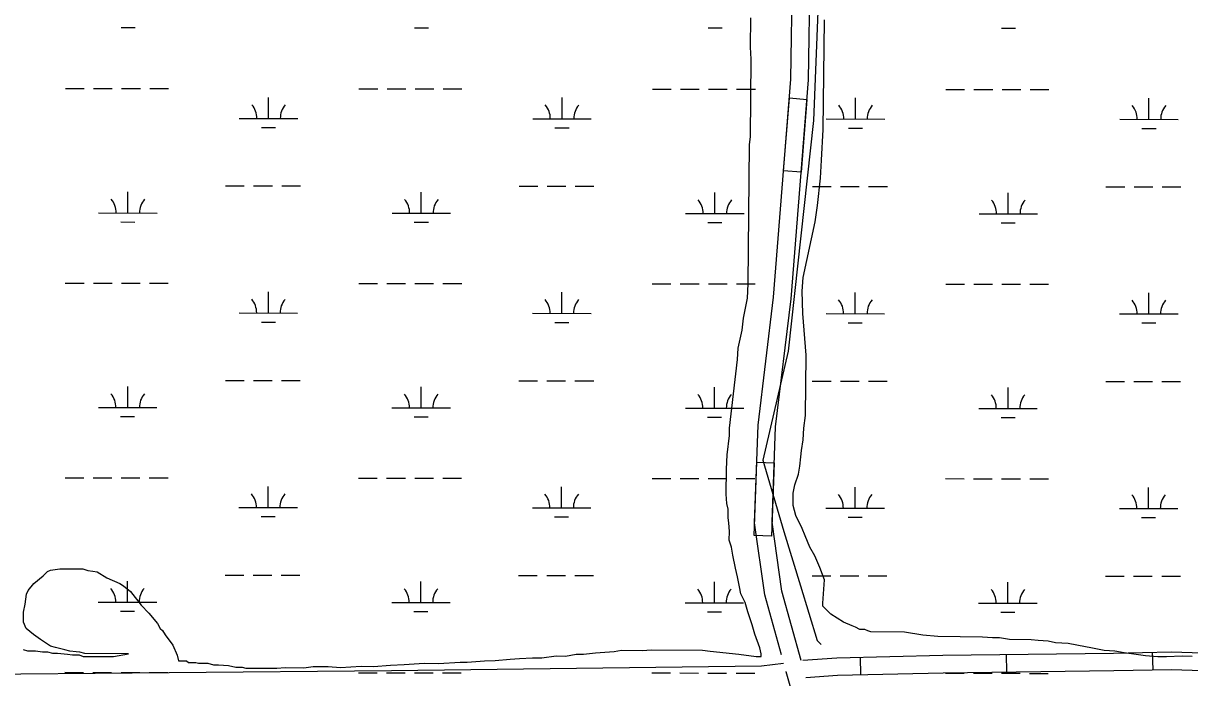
# Model space of a CAD drawing. Extents: x 3148686 to 3186545, y 916144 to 941516.
# Drawn here: x 3167100 to 3169095, y 935249 to 936367 of the extents above; entities that cross this region are included whole.
import ezdxf

# ---------------------------------------------------------------- set-up
doc = ezdxf.new("R2010")
doc.units = 0
for name, color, linetype in [('V-ROAD-CNTR', 7, 'Continuous'), ('V-SITE-VEGE', 7, 'Continuous'), ('V-TOPO-SHOR', 7, 'Continuous'), ('V-WETL-SWMP', 7, 'Continuous')]:
    doc.layers.add(name, color=color, linetype=linetype)

msp = doc.modelspace()

# ---------------------------------------------------------------- linework, layer by layer
at = {"layer": 'V-ROAD-CNTR'}
for p, q in [((3168531.4, 935283.6), (3168532.1, 935253.6)), ((3168781.5, 935288.4), (3168781.9, 935258.4)), ((3169031.3, 935292.1), (3169032, 935262.1))]:
    msp.add_line(p, q, dxfattribs=at)
for points in [[(3168397, 935287.6), (3168368.5, 935390), (3168350.9, 935513.1), (3168357.2, 935680), (3168383.5, 935899.2), (3168413, 936271.9), (3168415.9, 936451.2), (3168395.7, 936683.2), (3168369.9, 936834), (3168329.8, 937047.3), (3168314.3, 937156.4), (3168304.8, 937252.1), (3168301.9, 937313.7), (3168314.3, 937415.3), (3168361.2, 937549.5), (3168395.5, 937621)], [(3168430.8, 935277.7), (3168397.9, 935396.2), (3168381, 935514.6), (3168387.1, 935677.6), (3168413.4, 935896.2), (3168443, 936270.5), (3168445.9, 936452.2), (3168425.4, 936687.1), (3168399.4, 936839.3), (3168359.4, 937052.2), (3168344.1, 937160), (3168334.7, 937254.3), (3168332, 937312.6), (3168343.7, 937408.4), (3168389, 937538), (3168421.8, 937606.4)], [(3165767.6, 935246.9), (3165814.6, 935241.4), (3166038.9, 935246.5), (3166339.4, 935247.8), (3166969, 935254.1), (3167729.9, 935260.7), (3168362.6, 935268.8), (3168400.3, 935273.1)], [(3168433.3, 935278.4), (3168491.6, 935282.7), (3168673.2, 935287), (3168965.1, 935290.7), (3169064.1, 935292.8), (3169259.6, 935286.3)], [(3165267.5, 934301.5), (3165569.9, 934305.6), (3166245.3, 934309.1), (3166867.5, 934318.1), (3167165.2, 934318.7), (3167687.4, 934303), (3167999.7, 934301.8), (3168160.9, 934315.5), (3168227.7, 934346.4), (3168276.6, 934388.8), (3168325.4, 934450.6), (3168357.4, 934504.4), (3168415.6, 934633.4), (3168450.9, 934732.8), (3168466.7, 934828.9), (3168468.8, 934894.4), (3168462.5, 935005.3), (3168439.1, 935138.2), (3168405.1, 935258.4), (3168404.9, 935259.1)], [(3168438.9, 935248.7), (3168493, 935252.7), (3168673.7, 935257), (3168965.6, 935260.7), (3169064, 935262.8), (3169259.4, 935256.3)]]:
    msp.add_lwpolyline(points, dxfattribs=at)
for points in [[(3168400.6, 936114.9), (3168410.5, 936239.5), (3168440.4, 936237.2), (3168430.5, 936112.6)], [(3168350.1, 935491.8), (3168354.8, 935616.7), (3168384.8, 935615.6), (3168380.1, 935490.6)]]:
    msp.add_lwpolyline(points, close=True, dxfattribs=at)
at = {"layer": 'V-SITE-VEGE'}
for p, q in [((3168344.2, 936326.4), (3168344.6, 936376.7)), ((3168345.2, 936305.6), (3168344.2, 936326.4)), ((3168343.9, 936173.3), (3168345.2, 936305.6)), ((3168342.5, 936159.8), (3168343.9, 936173.3)), ((3168340.2, 935922.1), (3168342.5, 936159.8)), ((3168338.7, 935897.6), (3168340.2, 935922.1)), ((3168332.3, 935863.4), (3168338.7, 935897.6)), ((3168329.6, 935842.6), (3168332.3, 935863.4)), ((3168323.2, 935812), (3168329.6, 935842.6)), ((3168321.8, 935792.4), (3168323.2, 935812)), ((3168308.4, 935674.9), (3168321.8, 935792.4)), ((3168308.3, 935662.6), (3168308.4, 935674.9)), ((3168304.3, 935629.6), (3168308.3, 935662.6)), ((3168302.8, 935605.1), (3168304.3, 935629.6)), ((3168302.4, 935562.2), (3168302.8, 935605.1)), ((3168303.5, 935546.3), (3168302.4, 935562.2)), ((3168305.8, 935536.5), (3168303.5, 935546.3)), ((3168305.7, 935521.8), (3168305.8, 935536.5)), ((3168306.8, 935513.2), (3168305.7, 935521.8)), ((3168307.9, 935498.5), (3168306.8, 935513.2)), ((3168307.8, 935483.8), (3168307.9, 935498.5)), ((3168311.3, 935471.5), (3168307.8, 935483.8)), ((3168313.6, 935458), (3168311.3, 935471.5)), ((3168318.3, 935435.9), (3168313.6, 935458)), ((3167141.9, 935430.2), (3167146.9, 935432.6)), ((3167146.9, 935432.6), (3167162.8, 935434.9)), ((3167162.8, 935434.9), (3167202, 935434.5)), ((3167202, 935434.5), (3167210.6, 935432)), ((3168321.9, 935421.1), (3168318.3, 935435.9)), ((3167118.5, 935409.6), (3167134.5, 935422.9)), ((3167134.5, 935422.9), (3167141.9, 935430.2)), ((3167210.6, 935432), (3167219.1, 935430.7)), ((3167219.1, 935430.7), (3167226.5, 935429.4)), ((3167226.5, 935429.4), (3167243.5, 935419.4)), ((3167243.5, 935419.4), (3167265.5, 935409.4)), ((3168325.4, 935403.9), (3168321.9, 935421.1)), ((3167106, 935391.3), (3167108.5, 935397.4)), ((3167108.5, 935397.4), (3167118.5, 935409.6)), ((3167265.5, 935409.4), (3167271.6, 935405.6)), ((3167271.6, 935405.6), (3167283.7, 935395.7)), ((3167283.7, 935395.7), (3167301.9, 935372.3)), ((3168327.7, 935391.7), (3168325.4, 935403.9)), ((3167100.8, 935360.7), (3167103.4, 935374.2)), ((3167103.4, 935374.2), (3167106, 935391.3)), ((3168334.9, 935376.9), (3168327.7, 935391.7)), ((3168339.6, 935360.9), (3168334.9, 935376.9)), ((3167100.6, 935343.6), (3167100.8, 935360.7)), ((3167301.9, 935372.3), (3167315.2, 935358.6)), ((3167315.2, 935358.6), (3167329.8, 935341.3)), ((3168346.8, 935338.8), (3168339.6, 935360.9)), ((3167105.4, 935332.5), (3167100.6, 935343.6)), ((3167329.8, 935341.3), (3167334.6, 935332.7)), ((3167334.6, 935332.7), (3167338.2, 935329)), ((3168351.5, 935322.8), (3168346.8, 935338.8)), ((3167117.6, 935322.6), (3167105.4, 935332.5)), ((3167129.8, 935313.9), (3167117.6, 935322.6)), ((3167146.8, 935302.7), (3167129.8, 935313.9)), ((3167338.2, 935329), (3167343.1, 935321.6)), ((3167343.1, 935321.6), (3167356.4, 935304.3)), ((3168359.9, 935299.4), (3168351.5, 935322.8)), ((3167100.2, 935297), (3167107.5, 935294.5)), ((3167107.5, 935294.5), (3167121, 935294.4)), ((3167121, 935294.4), (3167133.2, 935293)), ((3167133.2, 935293), (3167141.8, 935292.9)), ((3167141.8, 935292.9), (3167150.4, 935290.4)), ((3167155.4, 935300.2), (3167146.8, 935302.7)), ((3167171.3, 935296.3), (3167155.4, 935300.2)), ((3167179.8, 935293.8), (3167171.3, 935296.3)), ((3167190.8, 935292.5), (3167179.8, 935293.8)), ((3167356.4, 935304.3), (3167363.5, 935287.1)), ((3168079.2, 935291.2), (3168111.1, 935293.3)), ((3168111.1, 935293.3), (3168123.3, 935295.6)), ((3168123.3, 935295.6), (3168158.9, 935295.3)), ((3168158.9, 935295.3), (3168174.8, 935296.3)), ((3168174.8, 935296.3), (3168261.8, 935295.5)), ((3168261.8, 935295.5), (3168275.3, 935294.1)), ((3168275.3, 935294.1), (3168324.2, 935288.8)), ((3168362.2, 935289.6), (3168359.9, 935299.4)), ((3167150.4, 935290.4), (3167158.9, 935290.3)), ((3167158.9, 935290.3), (3167176.1, 935288.9)), ((3167176.1, 935288.9), (3167184.7, 935287.6)), ((3167184.7, 935287.6), (3167195.7, 935287.5)), ((3167197, 935292.4), (3167190.8, 935292.5)), ((3167195.7, 935287.5), (3167203, 935285)), ((3167205.5, 935289.9), (3167197, 935292.4)), ((3167203, 935285), (3167254.5, 935284.5)), ((3167280.2, 935289.1), (3167205.5, 935289.9)), ((3167254.5, 935284.5), (3167280.2, 935289.1)), ((3167363.5, 935287.1), (3167365.9, 935277.3)), ((3167365.9, 935277.3), (3167379.4, 935277.1)), ((3167379.4, 935277.1), (3167383, 935274.7)), ((3167383, 935274.7), (3167395.3, 935274.5)), ((3167395.3, 935274.5), (3167400.2, 935273.3)), ((3167400.2, 935273.3), (3167416.1, 935273.1)), ((3167416.1, 935273.1), (3167425.9, 935270.6)), ((3167751.8, 935271.1), (3167786.2, 935273.2)), ((3167786.2, 935273.2), (3167810.7, 935272.9)), ((3167810.7, 935272.9), (3167847.4, 935275)), ((3167847.4, 935275), (3167859.7, 935274.9)), ((3167859.7, 935274.9), (3167889.1, 935277.1)), ((3167889.1, 935277.1), (3167907.5, 935278.1)), ((3167907.5, 935278.1), (3167933.3, 935280.3)), ((3167933.3, 935280.3), (3167949.2, 935281.4)), ((3167949.2, 935281.4), (3167971.3, 935282.4)), ((3167971.3, 935282.4), (3167987.2, 935282.2)), ((3167987.2, 935282.2), (3168011.7, 935285.7)), ((3168011.7, 935285.7), (3168027.7, 935285.5)), ((3168027.7, 935285.5), (3168046.1, 935289)), ((3168046.1, 935289), (3168058.3, 935288.9)), ((3168058.3, 935288.9), (3168079.2, 935291.2)), ((3168324.2, 935288.8), (3168353.6, 935284.8)), ((3168353.6, 935284.8), (3168362.2, 935284.7)), ((3168362.2, 935284.7), (3168362.2, 935289.6)), ((3167425.9, 935270.6), (3167434.5, 935270.5)), ((3167434.5, 935270.5), (3167451.6, 935269.1)), ((3167451.6, 935269.1), (3167463.8, 935266.5)), ((3167463.8, 935266.5), (3167474.9, 935266.4)), ((3167474.9, 935266.4), (3167481, 935265.1)), ((3167481, 935265.1), (3167533.7, 935264.6)), ((3167533.7, 935264.6), (3167548.4, 935265.7)), ((3167548.4, 935265.7), (3167580.2, 935265.4)), ((3167580.2, 935265.4), (3167596.2, 935267.7)), ((3167596.2, 935267.7), (3167621.9, 935267.4)), ((3167621.9, 935267.4), (3167642.7, 935266)), ((3167642.7, 935266), (3167678.3, 935268.1)), ((3167678.3, 935268.1), (3167699.1, 935267.9)), ((3167699.1, 935267.9), (3167728.5, 935270.1)), ((3167728.5, 935270.1), (3167751.8, 935271.1))]:
    msp.add_line(p, q, dxfattribs=at)
for points in [[(3168431.3, 935637.1), (3168434, 935655.4), (3168435.4, 935675), (3168438, 935697), (3168439, 935800), (3168435.8, 935842.9), (3168433.6, 935871.1), (3168432.7, 935909.1), (3168434.2, 935932.4), (3168454.7, 936027.7), (3168458.7, 936055.9), (3168464, 936102.4), (3168465.6, 936133), (3168468.5, 936185.7), (3168470.4, 936373.1)], [(3169099.4, 935285), (3169082.2, 935285.2), (3169055.3, 935284.2), (3169040.6, 935284.4), (3169019.7, 935285.8), (3169003.8, 935288.4), (3168983, 935291), (3168967.1, 935293.7), (3168948.8, 935295.1), (3168929.2, 935298.9), (3168902.3, 935304.1), (3168887.6, 935306.7), (3168865.6, 935308.1), (3168853.3, 935310.7), (3168836.2, 935312.1), (3168824, 935313.4), (3168787.2, 935313.8), (3168770.1, 935316.4), (3168757.8, 935316.5), (3168740.7, 935317.9), (3168664.7, 935318.7), (3168639, 935321.4), (3168607.2, 935326.6), (3168549.6, 935327.1), (3168544.7, 935328.4), (3168539.8, 935330.9), (3168531.3, 935331), (3168523.9, 935334.7), (3168517.8, 935337.2), (3168503.2, 935343.5), (3168481.3, 935357.2), (3168467.9, 935370.8), (3168468, 935375.7), (3168470.8, 935416.1), (3168462.5, 935437), (3168454.1, 935456.7), (3168445.6, 935471.5), (3168437.3, 935491.2), (3168432.5, 935503.5), (3168421.7, 935525.7), (3168416.9, 935542.9), (3168417.1, 935563.7), (3168419.7, 935578.4), (3168426, 935596.7), (3168428.6, 935610.1), (3168430, 935626.1), (3168431.3, 935637.1)]]:
    msp.add_lwpolyline(points, dxfattribs=at)
at = {"layer": 'V-TOPO-SHOR'}
msp.add_lwpolyline([(3168460.5, 937605.7), (3168438.9, 937541.2), (3168403, 937483.9), (3168374.3, 937419.4), (3168345.5, 937347.8), (3168338.3, 937283.3), (3168352.5, 937168.6), (3168445.1, 936616.7), (3168459.2, 936387.3), (3168451.8, 936201), (3168408.4, 935806.8), (3168365.2, 935620.5), (3168400.9, 935498.6), (3168429.5, 935405.4), (3168458, 935312.2), (3168465.2, 935305.1)], dxfattribs=at)
at = {"layer": 'V-WETL-SWMP'}
for p, q in [((3167267.5, 936360.2), (3167291.5, 936360.2)), ((3167769.4, 936359.7), (3167793.4, 936359.7)), ((3168271.4, 936359.2), (3168295.4, 936359.2)), ((3168773.3, 936358.7), (3168797.3, 936358.6)), ((3167172.6, 936255.7), (3167204.6, 936255.7)), ((3167220.6, 936255.6), (3167252.6, 936255.6)), ((3167268.6, 936255.6), (3167300.6, 936255.6)), ((3167316.6, 936255.5), (3167348.6, 936255.5)), ((3167674.5, 936255.2), (3167706.5, 936255.1)), ((3167722.5, 936255.1), (3167754.5, 936255.1)), ((3167770.5, 936255.1), (3167802.5, 936255)), ((3167818.5, 936255), (3167850.5, 936255)), ((3168176.4, 936254.6), (3168208.4, 936254.6)), ((3168224.4, 936254.6), (3168256.4, 936254.6)), ((3168272.4, 936254.5), (3168304.4, 936254.5)), ((3168320.4, 936254.5), (3168352.4, 936254.5)), ((3168678.3, 936254.1), (3168710.3, 936254.1)), ((3168726.3, 936254.1), (3168758.3, 936254)), ((3168774.3, 936254), (3168806.3, 936254)), ((3168822.3, 936254), (3168854.3, 936253.9)), ((3167519.8, 936204.6), (3167519.9, 936240.6)), ((3168021.8, 936204.1), (3168021.8, 936240.1)), ((3168523.7, 936203.5), (3168523.7, 936239.5)), ((3169025.6, 936203), (3169025.6, 936239)), ((3167469.8, 936204.6), (3167569.8, 936204.5)), ((3167971.8, 936204.1), (3168071.8, 936204)), ((3168473.7, 936203.6), (3168573.7, 936203.5)), ((3168975.6, 936203.1), (3169075.6, 936203)), ((3167507.8, 936189.2), (3167531.8, 936189.1)), ((3168009.7, 936188.6), (3168033.7, 936188.6)), ((3168511.6, 936188.1), (3168535.6, 936188.1)), ((3169013.6, 936187.6), (3169037.6, 936187.6)), ((3167279.2, 936043), (3167279.2, 936079)), ((3167446.3, 936089.2), (3167478.3, 936089.2)), ((3167494.3, 936089.2), (3167526.3, 936089.2)), ((3167542.3, 936089.1), (3167574.3, 936089.1)), ((3167781.1, 936042.5), (3167781.1, 936078.5)), ((3167948.2, 936088.7), (3167980.2, 936088.7)), ((3167996.2, 936088.7), (3168028.2, 936088.6)), ((3168044.2, 936088.6), (3168076.2, 936088.6)), ((3168283, 936041.9), (3168283.1, 936077.9)), ((3168450.1, 936088.2), (3168482.1, 936088.1)), ((3168498.1, 936088.1), (3168530.1, 936088.1)), ((3168546.1, 936088.1), (3168578.1, 936088)), ((3168784.9, 936041.4), (3168785, 936077.4)), ((3168952, 936087.7), (3168984, 936087.6)), ((3169000, 936087.6), (3169032, 936087.6)), ((3169048, 936087.6), (3169080, 936087.5)), ((3167229.2, 936043), (3167329.2, 936042.9)), ((3167731.1, 936042.5), (3167831.1, 936042.4)), ((3168233, 936042), (3168333, 936041.9)), ((3168734.9, 936041.4), (3168834.9, 936041.3)), ((3167267.2, 936027.6), (3167291.2, 936027.5)), ((3167769.1, 936027), (3167793.1, 936027)), ((3168271, 936026.5), (3168295, 936026.5)), ((3168772.9, 936026), (3168796.9, 936026)), ((3167172.2, 935923), (3167204.2, 935923)), ((3167220.2, 935923), (3167252.2, 935922.9)), ((3167268.2, 935922.9), (3167300.2, 935922.9)), ((3167316.2, 935922.9), (3167348.2, 935922.8)), ((3167674.1, 935922.5), (3167706.1, 935922.5)), ((3167722.1, 935922.4), (3167754.1, 935922.4)), ((3167770.1, 935922.4), (3167802.1, 935922.4)), ((3167818.1, 935922.3), (3167850.1, 935922.3)), ((3168176, 935922), (3168208, 935921.9)), ((3168224, 935921.9), (3168256, 935921.9)), ((3168272, 935921.9), (3168304, 935921.8)), ((3168320, 935921.8), (3168352, 935921.8)), ((3168678, 935921.4), (3168710, 935921.4)), ((3168726, 935921.4), (3168758, 935921.4)), ((3168774, 935921.3), (3168806, 935921.3)), ((3168822, 935921.3), (3168854, 935921.3)), ((3167519.5, 935871.9), (3167519.5, 935907.9)), ((3168021.4, 935871.4), (3168021.4, 935907.4)), ((3168523.3, 935870.9), (3168523.3, 935906.9)), ((3169025.2, 935870.3), (3169025.3, 935906.3)), ((3167469.5, 935872), (3167569.5, 935871.9)), ((3167971.4, 935871.4), (3168071.4, 935871.3)), ((3167507.5, 935856.5), (3167531.5, 935856.5)), ((3168009.4, 935856), (3168033.4, 935855.9)), ((3168473.3, 935870.9), (3168573.3, 935870.8)), ((3168511.3, 935855.4), (3168535.3, 935855.4)), ((3168975.2, 935870.4), (3169075.2, 935870.3)), ((3169013.2, 935854.9), (3169037.2, 935854.9)), ((3167446, 935756.6), (3167478, 935756.5)), ((3167494, 935756.5), (3167526, 935756.5)), ((3167542, 935756.5), (3167574, 935756.4)), ((3167947.9, 935756), (3167979.9, 935756)), ((3167995.9, 935756), (3168027.9, 935755.9)), ((3168043.9, 935755.9), (3168075.9, 935755.9)), ((3168449.8, 935755.5), (3168481.8, 935755.5)), ((3168497.8, 935755.5), (3168529.8, 935755.4)), ((3168545.8, 935755.4), (3168577.8, 935755.4)), ((3168951.7, 935755), (3168983.7, 935754.9)), ((3168999.7, 935754.9), (3169031.7, 935754.9)), ((3169047.7, 935754.9), (3169079.7, 935754.8)), ((3167278.9, 935710.3), (3167278.9, 935746.3)), ((3167780.8, 935709.8), (3167780.8, 935745.8)), ((3168282.7, 935709.3), (3168282.7, 935745.3)), ((3168784.6, 935708.7), (3168784.6, 935744.7)), ((3167228.9, 935710.4), (3167328.9, 935710.3)), ((3167266.8, 935694.9), (3167290.8, 935694.9)), ((3167730.8, 935709.8), (3167830.8, 935709.7)), ((3167768.7, 935694.4), (3167792.7, 935694.3)), ((3168232.7, 935709.3), (3168332.7, 935709.2)), ((3168270.7, 935693.8), (3168294.7, 935693.8)), ((3168734.6, 935708.8), (3168834.6, 935708.7)), ((3168772.6, 935693.3), (3168796.6, 935693.3)), ((3167171.9, 935590.4), (3167203.9, 935590.3)), ((3167219.9, 935590.3), (3167251.9, 935590.3)), ((3167267.9, 935590.2), (3167299.9, 935590.2)), ((3167315.9, 935590.2), (3167347.9, 935590.2)), ((3167519.1, 935539.2), (3167519.2, 935575.2)), ((3167673.8, 935589.8), (3167705.8, 935589.8)), ((3167721.8, 935589.8), (3167753.8, 935589.7)), ((3167769.8, 935589.7), (3167801.8, 935589.7)), ((3167817.8, 935589.7), (3167849.8, 935589.6)), ((3168021.1, 935538.7), (3168021.1, 935574.7)), ((3168175.7, 935589.3), (3168207.7, 935589.3)), ((3168223.7, 935589.2), (3168255.7, 935589.2)), ((3168271.7, 935589.2), (3168303.7, 935589.2)), ((3168319.7, 935589.1), (3168351.7, 935589.1)), ((3168523, 935538.2), (3168523, 935574.2)), ((3168677.6, 935588.8), (3168709.6, 935588.7)), ((3168725.6, 935588.7), (3168757.6, 935588.7)), ((3168773.6, 935588.7), (3168805.6, 935588.6)), ((3168821.6, 935588.6), (3168853.6, 935588.6)), ((3169024.9, 935537.7), (3169024.9, 935573.7)), ((3167469.1, 935539.3), (3167569.1, 935539.2)), ((3167971.1, 935538.8), (3168071.1, 935538.7)), ((3168473, 935538.2), (3168573, 935538.1)), ((3168974.9, 935537.7), (3169074.9, 935537.6)), ((3167507.1, 935523.8), (3167531.1, 935523.8)), ((3168009, 935523.3), (3168033, 935523.3)), ((3168510.9, 935522.8), (3168534.9, 935522.7)), ((3169012.9, 935522.2), (3169036.9, 935522.2)), ((3167278.5, 935377.6), (3167278.5, 935413.6)), ((3167445.6, 935423.9), (3167477.6, 935423.9)), ((3167493.6, 935423.8), (3167525.6, 935423.8)), ((3167541.6, 935423.8), (3167573.6, 935423.8)), ((3167780.4, 935377.1), (3167780.4, 935413.1)), ((3167947.5, 935423.4), (3167979.5, 935423.3)), ((3167995.5, 935423.3), (3168027.5, 935423.3)), ((3168043.5, 935423.3), (3168075.5, 935423.2)), ((3168282.3, 935376.6), (3168282.4, 935412.6)), ((3168449.4, 935422.8), (3168481.4, 935422.8)), ((3168497.4, 935422.8), (3168529.4, 935422.7)), ((3168545.4, 935422.7), (3168577.4, 935422.7)), ((3168951.3, 935422.3), (3168983.3, 935422.3)), ((3168999.3, 935422.3), (3169031.3, 935422.2)), ((3169047.3, 935422.2), (3169079.3, 935422.2)), ((3168784.2, 935376), (3168784.3, 935412)), ((3167228.5, 935377.7), (3167328.5, 935377.6)), ((3167730.4, 935377.2), (3167830.4, 935377.1)), ((3168232.3, 935376.6), (3168332.3, 935376.5)), ((3168734.2, 935376.1), (3168834.2, 935376)), ((3167266.5, 935362.2), (3167290.5, 935362.2)), ((3167768.4, 935361.7), (3167792.4, 935361.7)), ((3168270.3, 935361.2), (3168294.3, 935361.1)), ((3168772.2, 935360.6), (3168796.2, 935360.6)), ((3167171.5, 935257.7), (3167203.5, 935257.6)), ((3167219.5, 935257.6), (3167251.5, 935257.6)), ((3167267.5, 935257.6), (3167299.5, 935257.5)), ((3167315.5, 935257.5), (3167347.5, 935257.5)), ((3167673.4, 935257.1), (3167705.4, 935257.1)), ((3167721.4, 935257.1), (3167753.4, 935257.1)), ((3167769.4, 935257), (3167801.4, 935257)), ((3167817.4, 935257), (3167849.4, 935257)), ((3168175.3, 935256.6), (3168207.3, 935256.6)), ((3168223.3, 935256.6), (3168255.3, 935256.5)), ((3168271.3, 935256.5), (3168303.3, 935256.5)), ((3168319.3, 935256.5), (3168351.3, 935256.4)), ((3168677.3, 935256.1), (3168709.3, 935256.1)), ((3168725.3, 935256), (3168757.3, 935256)), ((3168773.3, 935256), (3168805.3, 935256)), ((3168821.3, 935255.9), (3168853.3, 935255.9))]:
    msp.add_line(p, q, dxfattribs=at)
for centre, start, end in [((3167464.6, 936205.1), 359.1678, 40.7115), ((3167575.1, 936205), 139.1678, 180.7115), ((3167966.5, 936204.6), 359.1678, 40.7115), ((3168077, 936204.5), 139.1678, 180.7115), ((3168468.4, 936204.1), 359.1678, 40.7115), ((3168578.9, 936204), 139.1678, 180.7115), ((3168970.3, 936203.5), 359.1678, 40.7115), ((3169080.8, 936203.4), 139.1678, 180.7115), ((3167224, 936043.5), 359.1678, 40.7115), ((3167334.4, 936043.4), 139.1678, 180.7115), ((3167725.9, 936043), 359.1678, 40.7115), ((3167836.4, 936042.9), 139.1678, 180.7115), ((3168227.8, 936042.5), 359.1678, 40.7115), ((3168338.3, 936042.3), 139.1678, 180.7115), ((3168729.7, 936041.9), 359.1678, 40.7115), ((3168840.2, 936041.8), 139.1678, 180.7115), ((3167464.3, 935872.5), 359.1678, 40.7115), ((3167574.7, 935872.3), 139.1678, 180.7115), ((3167966.2, 935871.9), 359.1678, 40.7115), ((3168076.6, 935871.8), 139.1678, 180.7115), ((3168468.1, 935871.4), 359.1678, 40.7115), ((3168578.6, 935871.3), 139.1678, 180.7115), ((3168970, 935870.9), 359.1678, 40.7115), ((3169080.5, 935870.7), 139.1678, 180.7115), ((3167223.6, 935710.8), 359.1678, 40.7115), ((3167334.1, 935710.7), 139.1678, 180.7115), ((3167725.5, 935710.3), 359.1678, 40.7115), ((3167836, 935710.2), 139.1678, 180.7115), ((3168227.4, 935709.8), 359.1678, 40.7115), ((3168337.9, 935709.7), 139.1678, 180.7115), ((3168729.3, 935709.3), 359.1678, 40.7115), ((3168839.8, 935709.1), 139.1678, 180.7115), ((3167463.9, 935539.8), 359.1678, 40.7115), ((3167574.4, 935539.7), 139.1678, 180.7115), ((3167965.8, 935539.2), 359.1678, 40.7115), ((3168076.3, 935539.1), 139.1678, 180.7115), ((3168467.7, 935538.7), 359.1678, 40.7115), ((3168578.2, 935538.6), 139.1678, 180.7115), ((3168969.6, 935538.2), 359.1678, 40.7115), ((3169080.1, 935538.1), 139.1678, 180.7115), ((3167223.3, 935378.2), 359.1678, 40.7115), ((3167333.7, 935378.1), 139.1678, 180.7115), ((3167725.2, 935377.6), 359.1678, 40.7115), ((3167835.7, 935377.5), 139.1678, 180.7115), ((3168227.1, 935377.1), 359.1678, 40.7115), ((3168337.6, 935377), 139.1678, 180.7115), ((3168729, 935376.6), 359.1678, 40.7115), ((3168839.5, 935376.5), 139.1678, 180.7115)]:
    msp.add_arc(centre, 35.2, start, end, dxfattribs=at)

doc.saveas('drawing.dxf')
